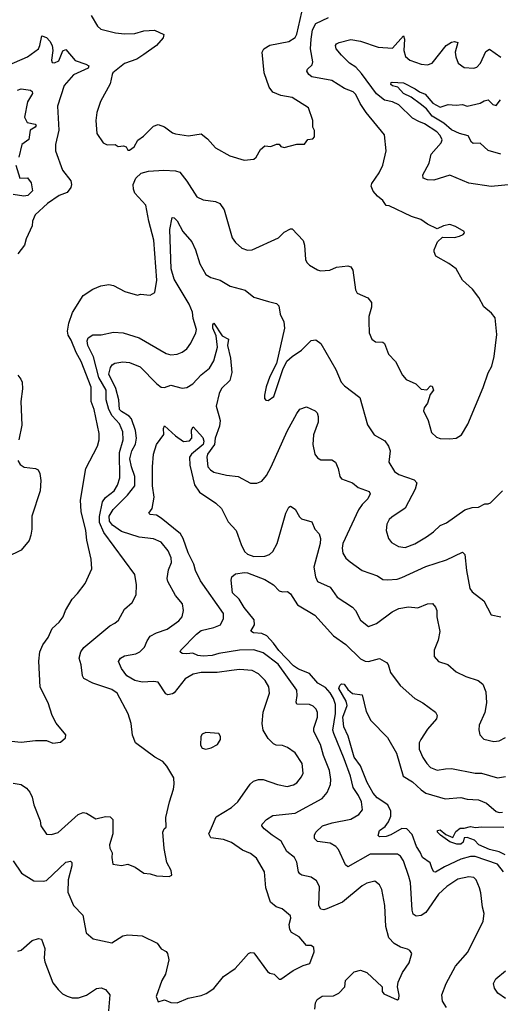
# Model space of a CAD drawing. Extents: x 1246230 to 1426786, y 660032 to 763141.
# Tile 408 of 566: x 1396616 to 1399632, y 688526 to 694698. Entities that reach past the tile are written whole.
import ezdxf

# ---------------------------------------------------------------- set-up
doc = ezdxf.new("R2010")
doc.units = 0

msp = doc.modelspace()

# ---------------------------------------------------------------- linework, layer by layer
at = {"layer": '0CON10XD'}
for points in [[(1397065.7, 694725), (1397105, 694656.7), (1397125, 694638.8), (1397217.5, 694615), (1397275, 694609.2), (1397337.9, 694612.1), (1397395, 694627.7), (1397461.8, 694631.8), (1397520, 694605), (1397517.5, 694585), (1397475.5, 694535), (1397395, 694478.8), (1397350.6, 694449.4), (1397275, 694422.5), (1397201.2, 694365), (1397196, 694355), (1397185, 694296.7), (1397122.9, 694185), (1397101.4, 694115), (1397094, 694065), (1397101.2, 693985), (1397140, 693925), (1397165, 693913.8), (1397215, 693916.2), (1397235, 693903.3), (1397266.7, 693906.7), (1397285, 693900), (1397295, 693880), (1397305, 693880), (1397335, 693900), (1397356.8, 693943.2), (1397392.8, 693967.2), (1397455, 694030), (1397485, 694041.2), (1397525, 694026), (1397575, 693989.2), (1397595, 693981.4), (1397675, 693970), (1397755, 693981.2), (1397795, 693950), (1397845, 693894.2), (1397935, 693844), (1398025, 693816.2), (1398085, 693822.5), (1398100, 693835), (1398127.5, 693885), (1398155, 693907.5), (1398193, 693903), (1398227, 693917), (1398245, 693916.7), (1398255, 693902.5), (1398276.7, 693896.7), (1398355, 693918), (1398402.5, 693917.5), (1398423.9, 693946.1), (1398455, 693950), (1398467, 693963), (1398467, 694003), (1398456.7, 694025), (1398456.2, 694065), (1398428.8, 694145), (1398325, 694210), (1398255, 694222.5), (1398205, 694244.2), (1398180.8, 694275), (1398150, 694365), (1398138.1, 694495), (1398148, 694515), (1398185, 694537.5), (1398305, 694560.6), (1398345, 694586), (1398355, 694606.7), (1398386.7, 694745)], [(1396565.7, 690175.7), (1396625, 690168.1), (1396715, 690179.4), (1396785, 690180), (1396825, 690163.3), (1396871.7, 690168.3), (1396903, 690197), (1396906.2, 690215), (1396845, 690288.8), (1396820, 690335), (1396796, 690415), (1396745, 690513.3), (1396737, 690677), (1396742.7, 690735), (1396760.6, 690779.4), (1396796, 690825), (1396819.5, 690880.5), (1396865, 690922), (1396888.6, 690955), (1396904.3, 690995), (1396945, 691065.8), (1396979.1, 691100.9), (1397026.5, 691163.5), (1397069.4, 691255), (1397065.6, 691315), (1397038.2, 691435), (1397032.2, 691495), (1397002.9, 691615), (1396996.9, 691685), (1397032.2, 691885), (1397104.4, 692025), (1397114.4, 692065), (1397115.5, 692104.5), (1397083.6, 692255), (1397064.6, 692305), (1397064.6, 692395), (1397002.9, 692555), (1396971.3, 692611.3), (1396938.8, 692688.8), (1396920.5, 692720.5), (1396916, 692745), (1396924.7, 692795.3), (1396947.6, 692862.4), (1397015, 692969.2), (1397075, 693007.5), (1397125, 693030), (1397175, 693037.1), (1397205, 693032.5), (1397276.4, 692993.6), (1397355, 692970), (1397375, 692976.7), (1397435, 692970), (1397465, 692987.5), (1397477.8, 693065), (1397458.4, 693315), (1397426.5, 693435), (1397408.8, 693535), (1397339.7, 693609.7), (1397329.5, 693635), (1397327.8, 693665), (1397344.6, 693705), (1397378, 693735), (1397425, 693747.9), (1397520, 693755), (1397595, 693750.6), (1397620.9, 693740.9), (1397665.8, 693685.8), (1397728.1, 693588.1), (1397768.3, 693568.3), (1397845, 693557.1), (1397871.2, 693545), (1397899.2, 693505), (1397949.7, 693329.7), (1397970.3, 693300.3), (1398010, 693265), (1398045, 693252.5), (1398075, 693255.8), (1398239.7, 693330.3), (1398276.7, 693365), (1398315, 693386.2), (1398325.9, 693385.9), (1398395, 693313.8), (1398403.6, 693283.6), (1398408.9, 693195), (1398417.1, 693175), (1398435, 693158.6), (1398485, 693128.8), (1398504.3, 693124.3), (1398563, 693127), (1398605, 693145.8), (1398675, 693155.8), (1398695, 693148.8), (1398707.6, 693127.6), (1398722.9, 693005), (1398734, 692984), (1398800, 692955), (1398824.2, 692925), (1398824.3, 692895), (1398807.3, 692837.3), (1398806.9, 692805), (1398808.8, 692735), (1398825.9, 692695.9), (1398848.3, 692678.3), (1398895, 692676.7), (1398905, 692667.5), (1398930.3, 692600.3), (1398975, 692556), (1399018.9, 692468.9), (1399041.7, 692441.7), (1399102, 692415), (1399135, 692382), (1399171.7, 692378.3), (1399195, 692402.5), (1399205, 692400), (1399212.5, 692375), (1399191.2, 692348.8), (1399175, 692293.3), (1399154, 692265), (1399150.8, 692245), (1399178.9, 692185), (1399200.9, 692110.9), (1399231.7, 692081.7), (1399255, 692073.1), (1399315, 692070.6), (1399355.7, 692074.3), (1399388.8, 692095), (1399427.8, 692162.2), (1399525, 692391.2), (1399556.7, 692485), (1399579.5, 692525), (1399593.7, 692586.3), (1399610, 692725), (1399599.1, 692829.1), (1399577.6, 692857.6), (1399528.7, 692898.7), (1399497, 692957), (1399458.3, 693008.3), (1399394.2, 693065), (1399354, 693135), (1399309.7, 693169.7), (1399226.7, 693215), (1399217, 693243), (1399216.7, 693255), (1399237.5, 693305), (1399270, 693335), (1399345, 693333.3), (1399375, 693340), (1399398.3, 693351.7), (1399407.5, 693362.5), (1399405, 693370), (1399350.7, 693400.7), (1399315, 693413.3), (1399275, 693406.2), (1399235, 693387.5), (1399175, 693416.7), (1399134.2, 693444.2), (1399075, 693464.2), (1398935, 693530), (1398915, 693532.5), (1398895.8, 693565), (1398861.7, 693591.7), (1398833.8, 693623.8), (1398820.8, 693655), (1398825, 693670), (1398872.7, 693737.3), (1398894, 693785), (1398916, 693875), (1398905.5, 693975.5), (1398789.4, 694115), (1398751.7, 694171.7), (1398725, 694229.2), (1398709.2, 694245), (1398655, 694265.6), (1398575, 694316.5), (1398450.3, 694340.3), (1398430.6, 694355), (1398418.6, 694375), (1398423, 694387), (1398450.6, 694415), (1398456.2, 694433.8), (1398442, 694515), (1398444.4, 694575), (1398453.5, 694635), (1398475, 694674.1), (1398555, 694710.9)], [(1396535, 694408.1), (1396665.8, 694464.2), (1396733.5, 694515), (1396743.6, 694535), (1396755, 694596.7), (1396785, 694585.8), (1396805, 694564), (1396819.5, 694535), (1396823.6, 694505), (1396815.6, 694445), (1396820.2, 694430.2), (1396835, 694426.7), (1396861.1, 694438.9), (1396886.9, 694503.1), (1396905, 694510), (1396965, 694442.1), (1397031.7, 694418.3), (1397049.2, 694409.2), (1397045, 694394.2), (1396955, 694352.9), (1396895.6, 694285), (1396853.1, 694155), (1396861.3, 694005), (1396840.4, 693915), (1396841.4, 693875), (1396884.2, 693755), (1396937.6, 693687.6), (1396941.5, 693665), (1396937.3, 693645), (1396915, 693614.1), (1396864.4, 693595), (1396791.4, 693545), (1396714.3, 693475), (1396697.1, 693435), (1396694.3, 693405), (1396657.1, 693325), (1396646.4, 693283.6), (1396605, 693230.8)], [(1399705, 693664.4), (1399575, 693651.4), (1399435, 693672.5), (1399315, 693722.5), (1399215, 693692.1), (1399175, 693693.3), (1399148, 693705), (1399145.8, 693725), (1399185, 693798.8), (1399197.9, 693855), (1399260.5, 693925), (1399266.4, 693945), (1399255, 693971.4), (1399234.5, 693995), (1399156.9, 694045), (1399120.5, 694060.5), (1399080.6, 694080.6), (1398995, 694164.2), (1398955, 694182.5), (1398905, 694193.3), (1398855, 694232), (1398760.4, 694360.4), (1398725, 694399.1), (1398686.1, 694426.1), (1398635.6, 694475), (1398602.2, 694515), (1398597.8, 694535), (1398604.1, 694545.9), (1398621.2, 694555), (1398695, 694574.4), (1398755, 694562.9), (1398865, 694524.6), (1398955, 694520), (1399025, 694596.2), (1399030, 694575), (1399026.5, 694505), (1399037, 694467), (1399065, 694444.6), (1399135, 694419.5), (1399174.4, 694415.6), (1399205, 694426), (1399291.8, 694535), (1399325, 694556.7), (1399345, 694560.8), (1399366.2, 694555), (1399348.9, 694495), (1399352.2, 694465), (1399368, 694425), (1399405, 694398), (1399465, 694394.2), (1399485, 694399.2), (1399508.1, 694425), (1399541.1, 694498.9), (1399565, 694514), (1399635, 694461.9)], [(1396601.9, 694255), (1396625, 694264.3), (1396685, 694256.2), (1396695, 694247.5), (1396696, 694235), (1396666.2, 694183.8), (1396646.4, 694086.4), (1396664.2, 694054.2), (1396713.4, 694043.4), (1396719.6, 694035), (1396713.8, 694025), (1396682.4, 694005), (1396673.2, 693946.8), (1396629.2, 693915), (1396611.9, 693835)], [(1399635, 693855.3), (1399555, 693878.5), (1399505, 693924.3), (1399462.2, 693922.3), (1399450.4, 693930.4), (1399429.9, 693969.9), (1399375, 693984.2), (1399325, 694006.9), (1399278.2, 694048.2), (1399203.8, 694093.8), (1399168, 694138), (1399129.6, 694169.6), (1399071.7, 694211.7), (1399024.4, 694235), (1398990, 694275), (1398955, 694282.1), (1398945, 694292.5), (1398946.8, 694303.2), (1398953.4, 694306.6), (1399025, 694301.6), (1399098.8, 694265), (1399125, 694245.3), (1399161.3, 694231.3), (1399209.4, 694175), (1399255, 694148.6), (1399305, 694167.1), (1399355, 694161.4), (1399395, 694165.6), (1399425, 694156.5), (1399505.3, 694174.7), (1399530.8, 694189.2), (1399555, 694194.8), (1399585, 694166.2), (1399605, 694160.5), (1399634, 694196)], [(1396592.7, 693785), (1396616.7, 693705), (1396665, 693706.4), (1396688.6, 693675), (1396696.7, 693625), (1396667.1, 693595), (1396641.5, 693591.5), (1396575, 693602.1)], [(1396575, 689911.9), (1396625, 689903.1), (1396659.5, 689879.5), (1396680.6, 689855), (1396694.4, 689825), (1396704.4, 689775), (1396745.8, 689675), (1396748.8, 689645), (1396785, 689592), (1396815, 689589.2), (1396857.4, 689602.6), (1396984, 689716), (1397015, 689727.1), (1397035, 689724.2), (1397095, 689689.2), (1397155, 689703.1), (1397185, 689700.8), (1397200, 689685), (1397200, 689635), (1397201.1, 689595), (1397180.5, 689525), (1397182.5, 689505), (1397196.7, 689475), (1397193.8, 689445), (1397200, 689405), (1397255, 689396.7), (1397295, 689403.3), (1397340, 689385), (1397395, 689347.5), (1397435, 689343.8), (1397475, 689331.2), (1397555, 689327.5), (1397570, 689335), (1397566.2, 689365), (1397538.8, 689415), (1397522.7, 689502.7), (1397514.2, 689605), (1397523.8, 689625), (1397536.2, 689635), (1397534.3, 689695.7), (1397556, 689795), (1397581.2, 689875), (1397586.2, 689905), (1397583.3, 689945), (1397538.8, 690018.8), (1397515, 690046.7), (1397463.9, 690073.9), (1397344, 690165), (1397325, 690212.5), (1397315.4, 690285), (1397296.7, 690346.7), (1397228.5, 690475), (1397195, 690499.1), (1397075, 690538.9), (1397017.9, 690567.9), (1397010, 690585), (1397003, 690653), (1396988.6, 690695), (1397000, 690735), (1397018.3, 690761.7), (1397181.1, 690898.9), (1397213.8, 690915), (1397235.5, 690934.5), (1397275, 691003.3), (1397322, 691045), (1397346.6, 691093.4), (1397350, 691155), (1397339.1, 691219.1), (1397144, 691484), (1397116.7, 691545), (1397116.7, 691583.3), (1397135, 691675.6), (1397155, 691703.3), (1397209.3, 691745), (1397230.7, 691780.7), (1397244.6, 691825.4), (1397243, 691985), (1397265.2, 692065), (1397263.9, 692115), (1397242.6, 692165), (1397195.9, 692215), (1397175.1, 692255), (1397159.1, 692315), (1397158.2, 692375), (1397112.4, 692455), (1397080.3, 692585), (1397043.1, 692655), (1397040.7, 692685), (1397046.2, 692703.9), (1397075, 692722.4), (1397128.3, 692721.7), (1397205, 692738.8), (1397264.7, 692734.7), (1397365, 692702.4), (1397535, 692605.7), (1397565, 692597.1), (1397605, 692600), (1397635, 692612.9), (1397665.4, 692634.6), (1397690.5, 692669.5), (1397722.5, 692735), (1397726.5, 692755), (1397705.4, 692825), (1397700.4, 692865), (1397679.4, 692915), (1397585, 693070.5), (1397565.9, 693135), (1397557.4, 693382.6), (1397572.3, 693457.7), (1397585, 693455.8), (1397605, 693436), (1397640.2, 693370.2), (1397695.6, 693305), (1397720, 693255), (1397747.6, 693167.6), (1397785, 693100), (1397815, 693082.5), (1397873.3, 693065), (1397937.3, 693027.3), (1398031.7, 693001.7), (1398085, 692957.5), (1398178.3, 692931.7), (1398227.7, 692917.7), (1398243.3, 692905), (1398251.2, 692851.2), (1398274.3, 692804.3), (1398277.1, 692765), (1398227, 692543), (1398185, 692460), (1398163.9, 692396.1), (1398152.5, 692345), (1398153, 692323), (1398161.7, 692311.7), (1398175, 692310), (1398210, 692335), (1398267.5, 692505), (1398293.6, 692556.4), (1398325, 692586.7), (1398385, 692626.7), (1398445, 692686.2), (1398475, 692690), (1398505, 692668.8), (1398600.6, 692505), (1398634.2, 692425), (1398655, 692402.5), (1398749.7, 692329.7), (1398798.7, 692158.7), (1398840.8, 692095), (1398906.8, 692056.8), (1398930, 692025), (1398940, 691995), (1398933.3, 691925), (1398968.1, 691865), (1398995, 691846.7), (1399092.4, 691812.4), (1399108.6, 691795), (1399097.8, 691755), (1399034.3, 691635), (1398950.7, 691579.3), (1398935.5, 691564.5), (1398920, 691535), (1398915.7, 691495), (1398931.1, 691445), (1398949.8, 691419.8), (1398993.8, 691395), (1399035, 691390), (1399095, 691413.1), (1399169.2, 691455), (1399213.7, 691486.3), (1399253.7, 691526.3), (1399295, 691542.9), (1399410, 691625), (1399455, 691639.5), (1399495, 691641.9), (1399535, 691662), (1399555, 691662), (1399570.6, 691669.4), (1399645, 691743.3)], [(1396918.1, 689228.1), (1396954.1, 689144.1), (1397012, 689085), (1397033.9, 688973.9), (1397076.4, 688936.4), (1397195, 688910.8), (1397264.4, 688955.6), (1397295, 688960), (1397385, 688954.2), (1397478.7, 688908.7), (1397505, 688873.3), (1397535.8, 688855.8), (1397544.1, 688844.1), (1397552, 688805), (1397530.8, 688715), (1397507.5, 688675), (1397473.3, 688575), (1397485, 688540), (1397525, 688553.3), (1397565, 688537.1), (1397605, 688534.2), (1397672.5, 688565), (1397755, 688580), (1397787, 688593), (1397834.4, 688625.6), (1397895, 688698.8), (1397969.1, 688750.9), (1398021.3, 688808.7), (1398051.2, 688845), (1398065, 688850.8), (1398085, 688849.2), (1398171.7, 688731.7), (1398185, 688721.2), (1398213.6, 688713.6), (1398245, 688683.8), (1398255, 688683.3), (1398333, 688737), (1398395, 688768.8), (1398437.7, 688782.3), (1398463.8, 688855), (1398462.3, 688882.3), (1398445, 688893.8), (1398415, 688893.8), (1398369.4, 688949.4), (1398322.5, 688975), (1398311.9, 688995), (1398307.5, 689025), (1398317.5, 689065), (1398315, 689080), (1398263.3, 689125), (1398225, 689135.8), (1398190, 689165), (1398161.5, 689255), (1398153.3, 689355), (1398101.5, 689441.5), (1398065, 689470.5), (1398015, 689490.9), (1397945, 689539.5), (1397895, 689558.5), (1397815, 689568.8), (1397802.9, 689595), (1397819.1, 689630.9), (1397849.8, 689700.2), (1397945, 689760), (1397986.1, 689793.9), (1398063.1, 689905), (1398084, 689925), (1398115, 689935.5), (1398145, 689935.5), (1398235, 689902.9), (1398295, 689891.8), (1398335, 689901.8), (1398355, 689914.4), (1398385, 689952.5), (1398394.4, 689975), (1398389.1, 690035), (1398345, 690102.5), (1398296.7, 690135), (1398265, 690146.9), (1398225, 690150.6), (1398209.3, 690159.3), (1398175, 690191.2), (1398144.3, 690245), (1398137.1, 690285), (1398143.6, 690356.4), (1398184.1, 690475.9), (1398178.6, 690515), (1398155.6, 690555), (1398115, 690597.8), (1398075, 690617.1), (1397995, 690624.6), (1397945, 690618.7), (1397855, 690605.8), (1397754.1, 690605.9), (1397705, 690595.4), (1397655, 690565.6), (1397585, 690478.8), (1397575, 690471.2), (1397545, 690466.2), (1397532.7, 690472.7), (1397485, 690544.4), (1397455, 690550), (1397385, 690544.7), (1397338, 690555), (1397288.9, 690585), (1397255, 690630.8), (1397236.9, 690675), (1397248.6, 690695), (1397275, 690709.2), (1397345, 690723.5), (1397370.8, 690735), (1397398.6, 690765), (1397415.5, 690805), (1397435, 690832.5), (1397475, 690854.5), (1397542.1, 690877.9), (1397615, 690929.2), (1397635.8, 690955), (1397644.2, 690995), (1397638.8, 691035), (1397595, 691088), (1397545.3, 691175.3), (1397542.3, 691195), (1397550.7, 691249.3), (1397568.2, 691295), (1397567.1, 691325), (1397547.8, 691367.8), (1397505, 691422.2), (1397455, 691443.6), (1397365, 691453.5), (1397255, 691489.4), (1397198.7, 691528.7), (1397179.8, 691555), (1397178.3, 691585), (1397202.6, 691627.4), (1397292.3, 691717.7), (1397338.4, 691775), (1397339.2, 691835), (1397317.9, 691895), (1397308.4, 691945), (1397321, 691995), (1397343.6, 692036.4), (1397348.8, 692075), (1397342.2, 692122.2), (1397317.6, 692195), (1397303, 692213), (1397255, 692241.5), (1397243.4, 692255), (1397238.2, 692315), (1397219.6, 692385), (1397175.5, 692475), (1397186.7, 692516.7), (1397196, 692535), (1397212.5, 692545), (1397263.6, 692553.6), (1397305, 692548.9), (1397371.4, 692521.4), (1397476.9, 692415), (1397505, 692393.8), (1397525, 692392.7), (1397565, 692407.1), (1397635, 692387.1), (1397665, 692391.3), (1397702.9, 692415), (1397755, 692470.9), (1397807.3, 692512.7), (1397835, 692560), (1397858.4, 692645), (1397850.2, 692715), (1397827.5, 692765), (1397827.5, 692785), (1397835, 692794.4), (1397887.8, 692715), (1397925.6, 692695), (1397919.3, 692655), (1397940, 692575), (1397946.9, 692486.9), (1397935.4, 692435), (1397882.5, 692385), (1397868.2, 692355), (1397849.6, 692275), (1397866.6, 692216.6), (1397873.3, 692185), (1397870.7, 692149.3), (1397843.9, 692075), (1397838.5, 692035), (1397795.4, 691975), (1397790, 691955), (1397797.8, 691895), (1397812.9, 691875), (1397835, 691861.1), (1397915, 691842.5), (1397987.5, 691835), (1398065, 691792.5), (1398105, 691792), (1398135, 691804), (1398165, 691840), (1398195.3, 691894.7), (1398295, 692117.8), (1398355, 692230), (1398375, 692256), (1398415, 692271.2), (1398470, 692245), (1398482.3, 692232.3), (1398490, 692210), (1398490, 692175), (1398459.4, 692095), (1398455.7, 692035), (1398468, 691975), (1398485, 691951.2), (1398505, 691939.2), (1398575, 691938.8), (1398598.8, 691925), (1398614.3, 691885), (1398624.2, 691835), (1398635, 691818.8), (1398705, 691793.8), (1398740, 691765), (1398809.3, 691739.3), (1398815.8, 691725.8), (1398800.5, 691695), (1398765, 691659.4), (1398742.9, 691625), (1398643.8, 691415), (1398640, 691385), (1398644.6, 691354.6), (1398663, 691323), (1398688.9, 691298.9), (1398765, 691244.3), (1398861.7, 691211.7), (1398895, 691188.9), (1398925, 691185.6), (1398985, 691191.5), (1399015, 691201.1), (1399165, 691270), (1399295, 691311.8), (1399395, 691359.2), (1399408.6, 691345), (1399420.9, 691245), (1399441.7, 691131.7), (1399455, 691112), (1399528.6, 691055), (1399575, 690966.7), (1399635, 690954)], [(1396605, 692469.2), (1396624.4, 692445), (1396631.1, 692425), (1396633.2, 692383.2), (1396624.4, 692305), (1396630.6, 692155), (1396611.1, 692065)], [(1398468.2, 688495), (1398473.1, 688535), (1398483.1, 688555), (1398515, 688576), (1398585, 688578.9), (1398618, 688595), (1398657.5, 688635), (1398661.4, 688675), (1398715, 688728.6), (1398755, 688739.2), (1398795, 688724.3), (1398890, 688635), (1398890, 688605), (1398901.2, 688591.2), (1398985, 688553.3), (1398995, 688560), (1398996.4, 688583.6), (1398986.7, 688635), (1398990.8, 688665), (1399018.9, 688725), (1399060, 688785), (1399076.7, 688845), (1399065, 688862.5), (1399050.7, 688870.7), (1399005, 688884), (1398965, 688906.2), (1398932.8, 688942.8), (1398913.9, 689013.9), (1398907.5, 689145), (1398888.6, 689245), (1398874, 689275), (1398845, 689297.1), (1398795, 689285.5), (1398765, 689267.8), (1398640.8, 689165), (1398543, 689123), (1398525, 689117.8), (1398505, 689122.5), (1398493.8, 689145), (1398496.9, 689265), (1398479.5, 689299.5), (1398445, 689323.1), (1398387.5, 689335), (1398373.3, 689343.3), (1398365.5, 689355.5), (1398355, 689416.2), (1398340, 689445), (1398292.5, 689482.5), (1398257.3, 689547.3), (1398200, 689585), (1398151.2, 689625), (1398136.7, 689645), (1398138.8, 689655), (1398165, 689684), (1398205, 689708.8), (1398345, 689722.9), (1398514.3, 689815), (1398545, 689852.5), (1398566.4, 689903.6), (1398569.3, 689935), (1398560.8, 689990.8), (1398523.6, 690085), (1398504.7, 690155), (1398462.2, 690235), (1398462.6, 690257.4), (1398485.4, 690325), (1398484.5, 690355), (1398476.7, 690375), (1398458, 690395), (1398435.3, 690405.3), (1398355, 690407.5), (1398350.4, 690420.4), (1398358.3, 690461.7), (1398354.5, 690495), (1398238.2, 690658.2), (1398145, 690729.4), (1398085, 690748.6), (1397995.3, 690744.7), (1397865, 690723.8), (1397825, 690711.6), (1397767, 690707), (1397735, 690711.6), (1397702.8, 690727.2), (1397665, 690721.8), (1397636.7, 690725), (1397624, 690735), (1397628, 690745), (1397725, 690846.2), (1397755, 690868.2), (1397835, 690887.7), (1397876, 690904), (1397895.5, 690944.5), (1397894.6, 690975), (1397750.3, 691180.3), (1397719.6, 691245), (1397709.7, 691285), (1397674.2, 691355), (1397642.2, 691445), (1397625, 691474.5), (1397505, 691573.6), (1397475, 691591.1), (1397435, 691596.2), (1397426.2, 691605), (1397447.2, 691632.8), (1397460, 691705), (1397449.6, 691775), (1397450.4, 691895), (1397455.7, 691974.3), (1397474.2, 692035), (1397521.7, 692098.3), (1397518.8, 692135), (1397525, 692152.5), (1397595, 692088.5), (1397644, 692054), (1397682.5, 692057.5), (1397697.3, 692075), (1397693.4, 692126.6), (1397705, 692145.6), (1397765, 692079.4), (1397772.5, 692055), (1397768.1, 692035), (1397694.6, 691975), (1397681.7, 691955), (1397682.9, 691905), (1397712.7, 691782.7), (1397745, 691736.1), (1397846.9, 691666.9), (1397883, 691633), (1397925, 691550), (1397973.8, 691495), (1398005, 691407.1), (1398027.3, 691365), (1398045, 691347.5), (1398085, 691333.1), (1398155, 691334.6), (1398183.9, 691346.1), (1398205, 691364.3), (1398232.5, 691415), (1398286, 691605), (1398305, 691642.5), (1398315, 691647.5), (1398345, 691630), (1398371.3, 691581.3), (1398385, 691568.8), (1398449.5, 691549.5), (1398468.8, 691505), (1398495.7, 691475.7), (1398503.1, 691445), (1398501.5, 691415), (1398461.8, 691265), (1398471.8, 691205), (1398485.7, 691175), (1398565, 691139.5), (1398607.9, 691077.9), (1398703.8, 691015), (1398724, 690995), (1398755, 690934), (1398805, 690893.1), (1398855, 690912.9), (1398952.5, 690985), (1398995, 691006.9), (1399055, 691018.1), (1399115, 691010), (1399175, 691036.9), (1399207, 691037), (1399225.5, 691015.5), (1399233.1, 690995), (1399234.6, 690955), (1399251.7, 690861.7), (1399241.2, 690808.8), (1399216.2, 690746.2), (1399216.2, 690705), (1399243.3, 690675), (1399303.3, 690655), (1399355, 690608.8), (1399415, 690580), (1399493.3, 690555), (1399521.7, 690531.7), (1399540.8, 690485), (1399546, 690415), (1399535.4, 690354.6), (1399500, 690275), (1399496.4, 690246.4), (1399503.3, 690215), (1399527.7, 690187.7), (1399592.1, 690172.1), (1399625, 690177.1), (1399665, 690197.1)], [(1396604.5, 691935), (1396619.4, 691909.4), (1396645, 691892.2), (1396715, 691884.3), (1396732, 691875), (1396742.6, 691852.6), (1396749.7, 691809.7), (1396744.5, 691745), (1396692, 691585), (1396693.1, 691505), (1396685.6, 691465.6), (1396675, 691432), (1396625, 691372.9), (1396535, 691328.8)], [(1399295, 688505.6), (1399270, 688545), (1399265.5, 688585), (1399292, 688655), (1399350, 688765), (1399427.6, 688852.4), (1399524.2, 689045.8), (1399531.4, 689095), (1399519.7, 689135), (1399510.5, 689225), (1399501.5, 689255), (1399481.2, 689305), (1399465, 689321.2), (1399435, 689324.6), (1399365, 689309.4), (1399296, 689265), (1399245, 689215.6), (1399165, 689100.5), (1399135, 689082.9), (1399105, 689077.5), (1399085, 689090.8), (1399078.2, 689115), (1399068.5, 689288.5), (1399057.4, 689327.4), (1399025, 689425.8), (1399005, 689454.3), (1398986.1, 689466.1), (1398815, 689466.1), (1398675, 689388), (1398660.3, 689400.3), (1398615.7, 689495), (1398599.2, 689515), (1398565, 689535.5), (1398485.6, 689545.6), (1398466, 689565), (1398466, 689585), (1398474.2, 689605), (1398516.3, 689643.7), (1398576.7, 689663.3), (1398694.7, 689685.3), (1398744.7, 689715.3), (1398766.7, 689745), (1398760.8, 689795), (1398743.1, 689835), (1398709.7, 689885), (1398691.9, 689955), (1398652.4, 690065), (1398586.9, 690223.1), (1398580.2, 690245), (1398597.7, 690347.7), (1398597, 690405), (1398585, 690442.7), (1398565, 690477.2), (1398535, 690511.9), (1398488.1, 690538.1), (1398435, 690600), (1398365, 690626.5), (1398335, 690647.5), (1398242.6, 690742.6), (1398209.7, 690789.7), (1398166.1, 690836.1), (1398135, 690849.5), (1398083.3, 690855), (1398065.8, 690865), (1398089.6, 690905), (1398088.5, 690935), (1398025, 691014), (1397994.3, 691064.3), (1397951.2, 691105), (1397944.2, 691185), (1397948.1, 691205), (1397971.2, 691225), (1398027.6, 691232.4), (1398045, 691230.9), (1398155, 691187.7), (1398209.4, 691155), (1398245, 691116.9), (1398265, 691110.8), (1398297.5, 691112.5), (1398315, 691098.8), (1398360.4, 691030.4), (1398467.5, 690965), (1398586.2, 690836.2), (1398661.8, 690781.8), (1398755, 690691.8), (1398785, 690676.8), (1398805, 690674.6), (1398875, 690694), (1398918.3, 690668.3), (1398928.6, 690655), (1398942.2, 690605), (1399003.6, 690523.6), (1399095, 690442.2), (1399145.4, 690415.4), (1399226.2, 690356.2), (1399235.4, 690335.4), (1399232.2, 690315), (1399175, 690249.4), (1399132.5, 690185), (1399123.8, 690165), (1399123.8, 690125), (1399145, 690072), (1399170, 690035), (1399195, 690010.8), (1399235, 689994.2), (1399287.4, 690002.6), (1399325, 690003.8), (1399475, 689975.5), (1399515, 689974.4), (1399615, 689945.6), (1399665, 689954.5)], [(1399651.9, 689355), (1399613.4, 689403.4), (1399475, 689453.1), (1399445, 689452.2), (1399385, 689436), (1399281.7, 689388.3), (1399225, 689353.8), (1399215, 689356.7), (1399204.7, 689375), (1399191.6, 689411.6), (1399143.8, 689445), (1399129.7, 689479.7), (1399105.7, 689515), (1399079, 689589), (1399045, 689624.7), (1399015, 689627.3), (1398945, 689586.9), (1398915, 689576.7), (1398875, 689574.6), (1398864.6, 689584.6), (1398873.1, 689615), (1398908.9, 689641.1), (1398930.7, 689669.3), (1398945.2, 689705), (1398945, 689735.8), (1398925.6, 689775.6), (1398859.3, 689819.3), (1398835, 689848.4), (1398795.8, 689915), (1398755, 690020.8), (1398715, 690075.6), (1398677, 690207), (1398651.2, 690265), (1398643.9, 690325), (1398672.1, 690397.9), (1398664.8, 690425), (1398619.8, 690505), (1398624.6, 690525), (1398635.5, 690534.5), (1398652.1, 690532.1), (1398675, 690498.1), (1398705, 690474.3), (1398765.8, 690465), (1398791.2, 690361.2), (1398820.6, 690305), (1398925, 690197.5), (1398980.4, 690100.4), (1399022, 689955), (1399080.7, 689920.7), (1399135, 689869.1), (1399165, 689849.4), (1399285, 689812.7), (1399385, 689820.9), (1399425, 689812.1), (1399495, 689807.9), (1399545, 689786.5), (1399605, 689733.6), (1399625, 689727.7), (1399645, 689730)], [(1397785, 690124), (1397817.3, 690132.7), (1397857.5, 690155), (1397876.4, 690186.4), (1397876.7, 690205), (1397865, 690222.5), (1397785, 690230), (1397760.7, 690219.3), (1397753.3, 690205), (1397750.7, 690150.7), (1397761.7, 690131.7), (1397785, 690124)], [(1399662.3, 689462.3), (1399625, 689480.5), (1399565, 689495.3), (1399497.5, 689525), (1399470.6, 689555), (1399425, 689570.7), (1399405, 689569.5), (1399398.9, 689541.1), (1399385, 689529.7), (1399360.2, 689530.2), (1399314.8, 689544.8), (1399255.7, 689585), (1399238.6, 689605), (1399238.8, 689615), (1399255, 689618.6), (1399290.6, 689590.6), (1399335, 689570.6), (1399352, 689608), (1399379.7, 689630.3), (1399405, 689629.2), (1399445, 689640), (1399476.1, 689633.9), (1399515, 689638.8), (1399655, 689636.7)], [(1396574.6, 689424.6), (1396627, 689347), (1396705, 689300), (1396763, 689297), (1396785, 689301.4), (1396905, 689416.9), (1396935, 689423.3), (1396943.9, 689413.9), (1396944.3, 689394.3), (1396920.3, 689305), (1396918.1, 689228.1)], [(1396605, 688858), (1396625, 688864.2), (1396695, 688926), (1396735, 688937.5), (1396753, 688933), (1396773.8, 688875), (1396769.2, 688815), (1396775, 688791.2), (1396825, 688660), (1396857.5, 688617.5), (1396885, 688590.6), (1396915, 688575.6), (1396945, 688566.9), (1396984.4, 688565.6), (1397035, 688582.9), (1397097.5, 688625), (1397128.3, 688628.3), (1397155, 688618.8), (1397182, 688585), (1397174.5, 688485)], [(1399665, 688562), (1399616.2, 688595), (1399595.7, 688625.7), (1399588.6, 688655), (1399602.9, 688685), (1399664.2, 688735)]]:
    msp.add_lwpolyline(points, dxfattribs=at)

doc.saveas('drawing.dxf')
